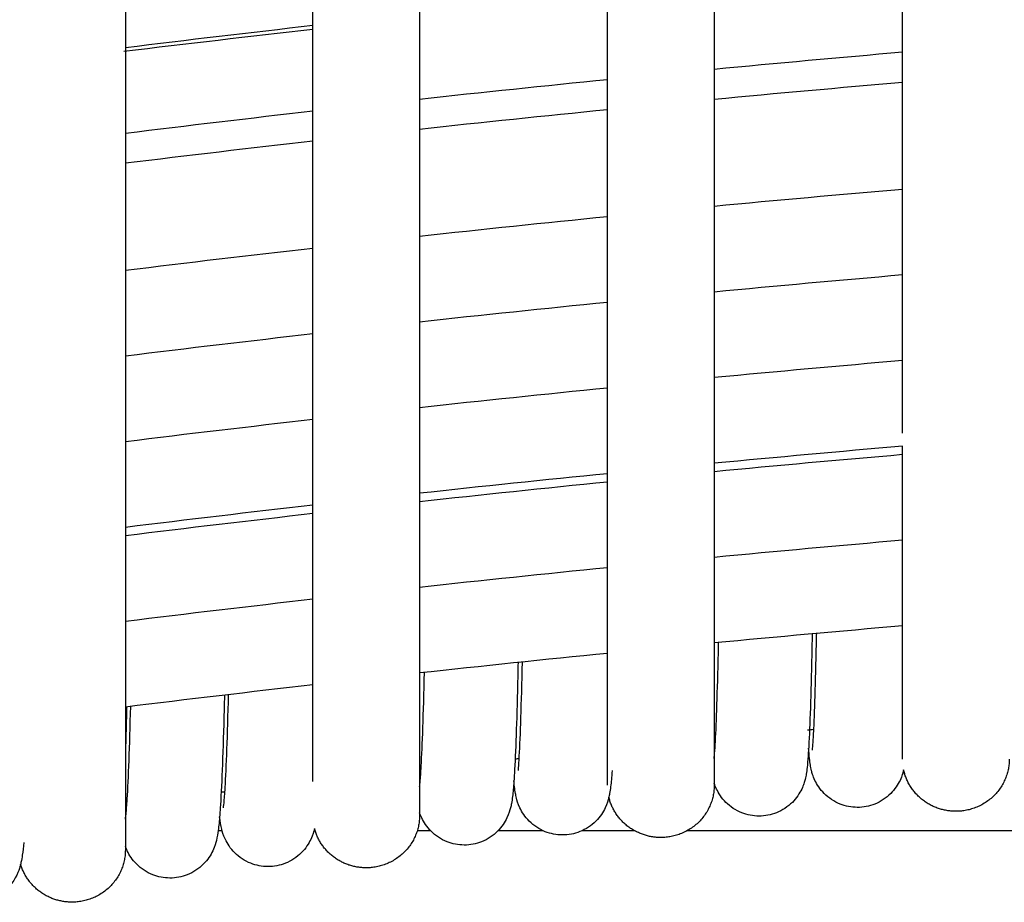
# Model space of a CAD drawing. Header units: millimetres. Extents: x -31695 to -19845, y -5614 to 7253.
# Tile 401 of 432: x -22293 to -22256, y 5478 to 5511. Entities that reach past the tile are written whole.
import ezdxf

# ---------------------------------------------------------------- set-up
doc = ezdxf.new("R2010")
doc.units = ezdxf.units.MM
doc.layers.add('2d', color=7, linetype='Continuous', true_color=0x000000)

msp = doc.modelspace()

# ---------------------------------------------------------------- linework, layer by layer
at = {"layer": '2d', "linetype": 'Continuous', "lineweight": -3}
for points, degree in [([(-22259.755, 5495.331), (-22259.755, 5505.399), (-22259.755, 5515.467)], 2), ([(-22270.808, 5482.139), (-22270.809, 5498.384), (-22270.809, 5514.628)], 2), ([(-22266.809, 5514.85), (-22266.809, 5498.494), (-22266.808, 5482.139)], 2), ([(-22277.848, 5513.93), (-22277.848, 5497.467), (-22277.848, 5481.005)], 2), ([(-22281.848, 5482.279), (-22281.848, 5497.971), (-22281.848, 5513.663)], 2), ([(-22288.87, 5512.885), (-22288.87, 5496.301), (-22288.87, 5479.718)], 2), ([(-22281.848, 5510.595), (-22284.19, 5510.328), (-22286.531, 5510.051), (-22288.87, 5509.763)], 3), ([(-22288.929, 5509.638), (-22286.57, 5509.922), (-22284.209, 5510.196), (-22281.848, 5510.46)], 3), ([(-22259.755, 5509.597), (-22262.107, 5509.394), (-22264.459, 5509.181), (-22266.809, 5508.958)], 3), ([(-22259.754, 5508.928), (-22259.754, 5508.928), (-22259.755, 5508.928), (-22259.755, 5508.928)], 3), ([(-22270.809, 5508.568), (-22273.156, 5508.334), (-22275.503, 5508.089), (-22277.848, 5507.833)], 3), ([(-22266.809, 5507.842), (-22264.459, 5508.064), (-22262.107, 5508.275), (-22259.755, 5508.477)], 3), ([(-22270.808, 5507.899), (-22270.809, 5507.899), (-22270.809, 5507.899), (-22270.809, 5507.899)], 3), ([(-22281.848, 5507.388), (-22284.19, 5507.121), (-22286.531, 5506.843), (-22288.87, 5506.556)], 3), ([(-22277.848, 5506.722), (-22275.503, 5506.976), (-22273.156, 5507.22), (-22270.808, 5507.454)], 3), ([(-22288.87, 5505.451), (-22286.53, 5505.737), (-22284.19, 5506.013), (-22281.848, 5506.279)], 3), ([(-22259.755, 5504.462), (-22262.107, 5504.26), (-22264.459, 5504.047), (-22266.809, 5503.824)], 3), ([(-22270.808, 5503.434), (-22273.156, 5503.199), (-22275.503, 5502.954), (-22277.848, 5502.699)], 3), ([(-22281.848, 5502.253), (-22284.19, 5501.986), (-22286.531, 5501.709), (-22288.87, 5501.421)], 3), ([(-22259.755, 5501.255), (-22262.107, 5501.052), (-22264.459, 5500.84), (-22266.809, 5500.616)], 3), ([(-22270.809, 5500.227), (-22273.156, 5499.992), (-22275.503, 5499.747), (-22277.848, 5499.491)], 3), ([(-22281.848, 5499.046), (-22284.19, 5498.779), (-22286.531, 5498.502), (-22288.87, 5498.214)], 3), ([(-22259.755, 5498.048), (-22262.107, 5497.845), (-22264.459, 5497.632), (-22266.809, 5497.409)], 3), ([(-22270.809, 5497.019), (-22273.156, 5496.784), (-22275.503, 5496.539), (-22277.848, 5496.284)], 3), ([(-22281.848, 5495.838), (-22284.19, 5495.572), (-22286.531, 5495.294), (-22288.87, 5495.007)], 3), ([(-22259.755, 5494.84), (-22262.107, 5494.638), (-22264.458, 5494.425), (-22266.809, 5494.202)], 3), ([(-22259.754, 5483.122), (-22259.754, 5488.981), (-22259.755, 5494.84)], 2), ([(-22259.754, 5494.524), (-22262.107, 5494.321), (-22264.458, 5494.109), (-22266.808, 5493.885)], 3), ([(-22270.809, 5493.812), (-22273.156, 5493.577), (-22275.503, 5493.332), (-22277.848, 5493.077)], 3), ([(-22270.808, 5493.496), (-22273.156, 5493.261), (-22275.502, 5493.016), (-22277.847, 5492.76)], 3), ([(-22281.847, 5492.631), (-22284.19, 5492.364), (-22286.53, 5492.087), (-22288.87, 5491.8)], 3), ([(-22281.848, 5492.315), (-22284.19, 5492.048), (-22286.531, 5491.771), (-22288.87, 5491.483)], 3), ([(-22259.755, 5491.317), (-22262.107, 5491.114), (-22264.458, 5490.901), (-22266.808, 5490.678)], 3), ([(-22270.808, 5490.288), (-22273.156, 5490.053), (-22275.503, 5489.808), (-22277.848, 5489.553)], 3), ([(-22281.848, 5489.107), (-22284.19, 5488.84), (-22286.531, 5488.563), (-22288.87, 5488.276)], 3), ([(-22259.754, 5488.109), (-22262.107, 5487.907), (-22264.458, 5487.694), (-22266.808, 5487.471)], 3), ([(-22270.808, 5487.081), (-22273.156, 5486.846), (-22275.502, 5486.601), (-22277.848, 5486.346)], 3), ([(-22281.848, 5485.9), (-22284.19, 5485.633), (-22286.531, 5485.356), (-22288.87, 5485.069)], 3), ([(-22263.076, 5484.225), (-22263.153, 5484.218), (-22263.231, 5484.211), (-22263.309, 5484.203)], 3), ([(-22274.116, 5483.135), (-22274.166, 5483.13), (-22274.216, 5483.125), (-22274.267, 5483.119)], 3), ([(-22259.717, 5482.69), (-22259.713, 5482.69), (-22259.709, 5482.69), (-22259.705, 5482.69)], 3), ([(-22285.141, 5481.891), (-22285.187, 5481.886), (-22285.234, 5481.88), (-22285.28, 5481.874)], 3), ([(-22285.392, 5480.442), (-22285.319, 5480.442), (-22285.245, 5480.442)], 2), ([(-22277.932, 5480.442), (-22277.686, 5480.442), (-22277.44, 5480.442)], 2), ([(-22274.898, 5480.442), (-22274.065, 5480.442), (-22273.232, 5480.442)], 2), ([(-22271.748, 5480.442), (-22270.776, 5480.442), (-22269.804, 5480.442)], 2), ([(-22267.812, 5480.442), (-22229.305, 5480.442), (-22190.799, 5480.442)], 2)]:
    msp.add_open_spline(points, degree=degree, dxfattribs=at)
for points, knots in [([(-22263.138, 5487.811), (-22263.141, 5487.641), (-22263.145, 5487.474), (-22263.148, 5487.31), (-22263.18, 5485.771), (-22263.216, 5484.577), (-22263.28, 5483.346), (-22263.298, 5483.069), (-22263.336, 5482.726), (-22263.349, 5482.631), (-22263.37, 5482.501), (-22263.383, 5482.436), (-22263.413, 5482.313), (-22263.428, 5482.259), (-22263.47, 5482.137), (-22263.495, 5482.072), (-22263.606, 5481.839), (-22263.72, 5481.661), (-22263.881, 5481.5), (-22264.047, 5481.334), (-22264.251, 5481.197), (-22264.684, 5481.026), (-22264.903, 5480.984), (-22265.134, 5480.984), (-22265.353, 5480.985), (-22265.569, 5481.027), (-22265.999, 5481.197), (-22266.203, 5481.334), (-22266.37, 5481.5), (-22266.531, 5481.661), (-22266.645, 5481.839), (-22266.756, 5482.073), (-22266.781, 5482.138), (-22266.808, 5482.22)], [12.019779, 12.019779, 12.019779, 12.019779, 12.722364, 12.722364, 12.722364, 19.105273, 19.105273, 22.20579, 22.20579, 23.125579, 23.125579, 23.820924, 23.820924, 24.250436, 24.250436, 24.629477, 24.629477, 25.442276, 25.442276, 25.442276, 26.19585, 26.19585, 26.885975, 26.885975, 26.885975, 27.558278, 27.558278, 28.311796, 28.311796, 28.311796, 29.124141, 29.124141, 29.507246, 29.507246, 29.507246, 29.507246]), ([(-22263.131, 5483.455), (-22263.131, 5483.455), (-22263.119, 5483.553), (-22263.099, 5483.815), (-22263.086, 5484.014), (-22263.037, 5485.01), (-22263.001, 5486.203), (-22262.971, 5487.708), (-22262.97, 5487.747), (-22262.969, 5487.786), (-22262.969, 5487.826)], [3.687569, 3.687569, 3.687569, 3.687569, 5.42892, 5.42892, 7.470408, 7.470408, 13.921925, 13.921925, 13.921925, 14.091015, 14.091015, 14.091015, 14.091015]), ([(-22266.813, 5483.137), (-22266.802, 5483.227), (-22266.797, 5483.283), (-22266.78, 5483.492), (-22266.767, 5483.69), (-22266.716, 5484.684), (-22266.678, 5485.877), (-22266.647, 5487.381), (-22266.647, 5487.416), (-22266.646, 5487.451), (-22266.645, 5487.486)], [3.718884, 3.718884, 3.718884, 3.718884, 4.780975, 4.780975, 6.968014, 6.968014, 13.880752, 13.880752, 13.880752, 14.043228, 14.043228, 14.043228, 14.043228]), ([(-22274.157, 5486.739), (-22274.16, 5486.563), (-22274.164, 5486.391), (-22274.168, 5486.222), (-22274.202, 5484.729), (-22274.241, 5483.561), (-22274.296, 5482.569), (-22274.305, 5482.42), (-22274.33, 5482.06), (-22274.345, 5481.891), (-22274.376, 5481.633), (-22274.39, 5481.532), (-22274.414, 5481.404), (-22274.425, 5481.349), (-22274.463, 5481.198), (-22274.494, 5481.082), (-22274.646, 5480.76), (-22274.758, 5480.582), (-22274.924, 5480.417), (-22275.09, 5480.251), (-22275.294, 5480.114), (-22275.728, 5479.942), (-22275.947, 5479.9), (-22276.178, 5479.9), (-22276.397, 5479.901), (-22276.614, 5479.943), (-22277.046, 5480.114), (-22277.25, 5480.251), (-22277.416, 5480.417), (-22277.581, 5480.582), (-22277.693, 5480.76), (-22277.803, 5480.991), (-22277.828, 5481.055), (-22277.848, 5481.111)], [12.001067, 12.001067, 12.001067, 12.001067, 12.723481, 12.723481, 12.723481, 18.794521, 18.794521, 19.993231, 19.993231, 21.937721, 21.937721, 22.936357, 22.936357, 23.551121, 23.551121, 24.471031, 24.471031, 25.350255, 25.350255, 25.350255, 26.108744, 26.108744, 26.799309, 26.799309, 26.799309, 27.473781, 27.473781, 28.23222, 28.23222, 28.23222, 29.112424, 29.112424, 29.524035, 29.524035, 29.524035, 29.524035]), ([(-22274.146, 5482.69), (-22274.135, 5482.826), (-22274.122, 5483.011), (-22274.069, 5483.982), (-22274.028, 5485.175), (-22273.994, 5486.756)], [5.535908, 5.535908, 5.535908, 5.535908, 7.431589, 7.431589, 13.94952, 13.94952, 13.94952, 13.94952]), ([(-22277.848, 5482.081), (-22277.837, 5482.161), (-22277.832, 5482.216), (-22277.813, 5482.42), (-22277.799, 5482.618), (-22277.742, 5483.606), (-22277.701, 5484.799), (-22277.665, 5486.366)], [3.53625, 3.53625, 3.53625, 3.53625, 4.612808, 4.612808, 6.846162, 6.846162, 13.908992, 13.908992, 13.908992, 13.908992]), ([(-22285.158, 5485.516), (-22285.163, 5485.335), (-22285.167, 5485.157), (-22285.171, 5484.982), (-22285.21, 5483.439), (-22285.254, 5482.246), (-22285.315, 5481.275), (-22285.324, 5481.151), (-22285.351, 5480.799), (-22285.368, 5480.626), (-22285.406, 5480.343), (-22285.427, 5480.202), (-22285.485, 5479.973), (-22285.516, 5479.854), (-22285.67, 5479.529), (-22285.78, 5479.352), (-22285.95, 5479.182), (-22286.116, 5479.016), (-22286.32, 5478.878), (-22286.755, 5478.706), (-22286.975, 5478.664), (-22287.205, 5478.664), (-22287.425, 5478.665), (-22287.643, 5478.707), (-22288.076, 5478.878), (-22288.28, 5479.016), (-22288.445, 5479.182), (-22288.615, 5479.352), (-22288.726, 5479.529), (-22288.829, 5479.747), (-22288.852, 5479.802), (-22288.87, 5479.852)], [11.981828, 11.981828, 11.981828, 11.981828, 12.726742, 12.726742, 12.726742, 19.339286, 19.339286, 20.400549, 20.400549, 22.561182, 22.561182, 23.741431, 23.741431, 24.553274, 24.553274, 25.306599, 25.306599, 25.306599, 26.072993, 26.072993, 26.76656, 26.76656, 26.76656, 27.445405, 27.445405, 28.211754, 28.211754, 28.211754, 28.964653, 28.964653, 29.262529, 29.262529, 29.262529, 29.262529]), ([(-22285.196, 5481.292), (-22285.197, 5481.292), (-22285.183, 5481.379), (-22285.16, 5481.622), (-22285.145, 5481.818), (-22285.085, 5482.803), (-22285.041, 5483.996), (-22285.003, 5485.534)], [3.54424, 3.54424, 3.54424, 3.54424, 5.179232, 5.179232, 7.258, 7.258, 13.834155, 13.834155, 13.834155, 13.834155]), ([(-22288.867, 5480.872), (-22288.868, 5480.873), (-22288.854, 5480.957), (-22288.83, 5481.197), (-22288.815, 5481.393), (-22288.753, 5482.376), (-22288.707, 5483.569), (-22288.669, 5485.093)], [3.555322, 3.555322, 3.555322, 3.555322, 5.164929, 5.164929, 7.23749, 7.23749, 13.795071, 13.795071, 13.795071, 13.795071]), ([(-22288.822, 5485.075), (-22288.826, 5484.891), (-22288.83, 5484.711), (-22288.835, 5484.535), (-22288.846, 5484.1), (-22288.858, 5483.693), (-22288.87, 5483.313)], [11.975296, 11.975296, 11.975296, 11.975296, 12.727831, 12.727831, 12.727831, 14.582686, 14.582686, 14.582686, 14.582686]), ([(-22259.711, 5482.716), (-22259.729, 5482.643), (-22259.742, 5482.595), (-22259.781, 5482.478), (-22259.808, 5482.407), (-22259.922, 5482.165), (-22260.037, 5481.987), (-22260.197, 5481.827), (-22260.363, 5481.661), (-22260.567, 5481.525), (-22260.999, 5481.353), (-22261.219, 5481.311), (-22261.45, 5481.311), (-22261.668, 5481.312), (-22261.885, 5481.354), (-22262.314, 5481.525), (-22262.518, 5481.661), (-22262.684, 5481.827), (-22262.844, 5481.987), (-22262.959, 5482.165), (-22263.074, 5482.408), (-22263.101, 5482.479), (-22263.139, 5482.597), (-22263.152, 5482.643), (-22263.183, 5482.767), (-22263.196, 5482.837), (-22263.217, 5482.969), (-22263.229, 5483.064), (-22263.25, 5483.262), (-22263.261, 5483.389), (-22263.271, 5483.53)], [23.78097, 23.78097, 23.78097, 23.78097, 24.143925, 24.143925, 24.551958, 24.551958, 25.339178, 25.339178, 25.339178, 26.096239, 26.096239, 26.790892, 26.790892, 26.790892, 27.466936, 27.466936, 28.223938, 28.223938, 28.223938, 29.010479, 29.010479, 29.422324, 29.422324, 29.780791, 29.780791, 30.511263, 30.511263, 31.420531, 31.420531, 32.898756, 32.898756, 32.898756, 32.898756]), ([(-22270.637, 5482.69), (-22270.654, 5482.433), (-22270.668, 5482.261), (-22270.699, 5482.001), (-22270.713, 5481.906), (-22270.735, 5481.781), (-22270.747, 5481.725), (-22270.785, 5481.573), (-22270.816, 5481.458), (-22270.968, 5481.137), (-22271.08, 5480.959), (-22271.245, 5480.795), (-22271.411, 5480.629), (-22271.615, 5480.492), (-22272.048, 5480.32), (-22272.268, 5480.278), (-22272.498, 5480.278), (-22272.718, 5480.279), (-22272.934, 5480.321), (-22273.365, 5480.492), (-22273.569, 5480.629), (-22273.735, 5480.795), (-22273.9, 5480.959), (-22274.012, 5481.137), (-22274.164, 5481.458), (-22274.195, 5481.573), (-22274.233, 5481.725), (-22274.245, 5481.782), (-22274.267, 5481.907), (-22274.281, 5482.002), (-22274.299, 5482.157), (-22274.307, 5482.228), (-22274.313, 5482.302)], [19.907212, 19.907212, 19.907212, 19.907212, 21.945402, 21.945402, 22.911378, 22.911378, 23.544681, 23.544681, 24.452394, 24.452394, 25.329262, 25.329262, 25.329262, 26.089677, 26.089677, 26.783362, 26.783362, 26.783362, 27.460337, 27.460337, 28.2207, 28.2207, 28.2207, 29.097306, 29.097306, 30.004749, 30.004749, 30.64149, 30.64149, 31.607011, 31.607011, 32.434542, 32.434542, 32.434542, 32.434542]), ([(-22281.784, 5480.515), (-22281.813, 5480.398), (-22281.844, 5480.28), (-22281.998, 5479.956), (-22282.108, 5479.779), (-22282.277, 5479.61), (-22282.442, 5479.445), (-22282.647, 5479.307), (-22283.081, 5479.135), (-22283.301, 5479.093), (-22283.531, 5479.093), (-22283.751, 5479.094), (-22283.968, 5479.136), (-22284.401, 5479.307), (-22284.605, 5479.445), (-22284.771, 5479.61), (-22284.939, 5479.779), (-22285.05, 5479.956), (-22285.203, 5480.28), (-22285.235, 5480.398), (-22285.293, 5480.632), (-22285.315, 5480.779), (-22285.339, 5480.963)], [23.742944, 23.742944, 23.742944, 23.742944, 24.567351, 24.567351, 25.339622, 25.339622, 25.339622, 26.146347, 26.146347, 26.877896, 26.877896, 26.877896, 27.59344, 27.59344, 28.400115, 28.400115, 28.400115, 29.171866, 29.171866, 29.995719, 29.995719, 31.262056, 31.262056, 31.262056, 31.262056]), ([(-22292.678, 5480.001), (-22292.694, 5479.821), (-22292.71, 5479.676), (-22292.743, 5479.442), (-22292.759, 5479.341), (-22292.794, 5479.185), (-22292.811, 5479.111), (-22292.869, 5478.93), (-22292.911, 5478.815), (-22293.065, 5478.54), (-22293.162, 5478.403), (-22293.291, 5478.274), (-22293.456, 5478.109), (-22293.661, 5477.971), (-22294.097, 5477.798), (-22294.317, 5477.756), (-22294.547, 5477.756), (-22294.767, 5477.756), (-22294.985, 5477.799), (-22295.419, 5477.971), (-22295.624, 5478.109), (-22295.789, 5478.274), (-22295.918, 5478.403), (-22296.015, 5478.54), (-22296.169, 5478.815), (-22296.21, 5478.93), (-22296.268, 5479.112), (-22296.286, 5479.185), (-22296.319, 5479.334), (-22296.334, 5479.424), (-22296.345, 5479.5)], [20.721499, 20.721499, 20.721499, 20.721499, 22.503955, 22.503955, 23.418565, 23.418565, 24.027776, 24.027776, 24.690405, 24.690405, 25.268815, 25.268815, 25.268815, 26.040865, 26.040865, 26.736671, 26.736671, 26.736671, 27.41854, 27.41854, 28.190547, 28.190547, 28.190547, 28.768307, 28.768307, 29.43019, 29.43019, 30.041753, 30.041753, 30.871944, 30.871944, 30.871944, 30.871944])]:
    msp.add_open_spline(points, degree=3, knots=knots, dxfattribs=at)
for points, weights, knots in [([(-22255.754, 5483.122), (-22255.754, 5481.165), (-22257.754, 5481.165), (-22259.375, 5481.165), (-22259.711, 5482.716)], [1, 0.707106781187, 1, 0.748695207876, 0.928633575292], [-1.2566371, -1.2566371, -1.2566371, -0.9424778, -0.9424778, -0.6729266, -0.6729266, -0.6729266]), ([(-22266.808, 5482.139), (-22266.808, 5480.183), (-22268.808, 5480.183), (-22270.393, 5480.183), (-22270.755, 5481.691)], [1, 0.707106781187, 1, 0.752962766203, 0.922646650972], [-1.2566371, -1.2566371, -1.2566371, -0.9424778, -0.9424778, -0.677504, -0.677504, -0.677504]), ([(-22277.848, 5481.005), (-22277.848, 5479.048), (-22279.848, 5479.048), (-22281.396, 5479.048), (-22281.784, 5480.514)], [1, 0.707106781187, 1, 0.757224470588, 0.916916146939], [-1.2566371, -1.2566371, -1.2566371, -0.9424778, -0.9424778, -0.6820751, -0.6820751, -0.6820751]), ([(-22288.87, 5479.718), (-22288.87, 5477.762), (-22290.87, 5477.761), (-22292.382, 5477.761), (-22292.794, 5479.185)], [1, 0.707106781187, 1, 0.761494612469, 0.911423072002], [-1.2566371, -1.2566371, -1.2566371, -0.9424778, -0.9424778, -0.6866553, -0.6866553, -0.6866553])]:
    msp.add_rational_spline(points, weights, degree=2, knots=knots, dxfattribs=at)

doc.saveas('drawing.dxf')
